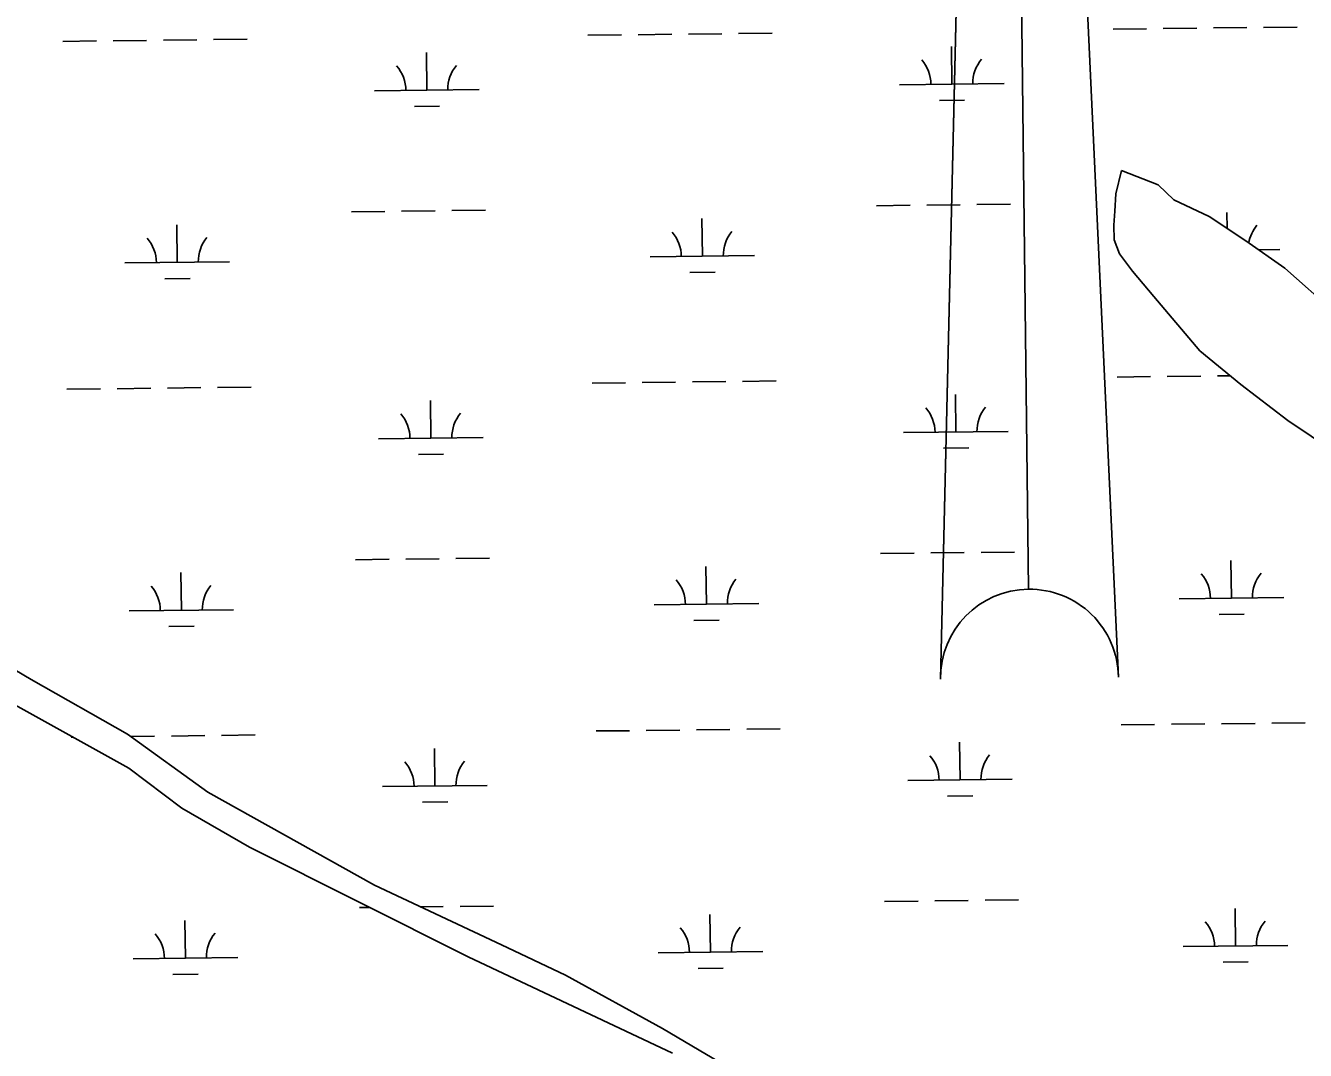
# Model space of a CAD drawing. Extents: x 3684037 to 3722149, y 433263 to 459021.
# Drawn here: x 3717671 to 3718894, y 452854 to 453834 of the extents above; entities that cross this region are included whole.
import ezdxf

# ---------------------------------------------------------------- set-up
doc = ezdxf.new("R2010")
doc.units = 0
for name, color, linetype in [('V-ANNO-SYMB', 7, 'Continuous'), ('V-TOPO-SHOR', 7, 'Continuous'), ('V-WETL-SWMP', 7, 'Continuous')]:
    doc.layers.add(name, color=color, linetype=linetype)

msp = doc.modelspace()

# ---------------------------------------------------------------- linework, layer by layer
at = {"layer": 'V-ANNO-SYMB'}
for p, q in [((3718618.7, 454210.3), (3718629.3, 453295.3)), ((3718618.7, 454210.3), (3718629.3, 453295.3)), ((3718545.3, 453209.4), (3718567.3, 454157.7)), ((3718567.3, 454157.7), (3718545.3, 453209.4)), ((3718715.3, 453211.3), (3718671.3, 454158.9))]:
    msp.add_line(p, q, dxfattribs=at)
for start, end in [(90.6667, 180.6667), (90.6667, 180.6667), (0.6667, 90.6667), (0.6667, 90.6667)]:
    msp.add_arc((3718630.3, 453210.3), 85, start, end, dxfattribs=at)
at = {"layer": 'V-TOPO-SHOR'}
for p, q in [((3718718.4, 453695.7), (3718712.7, 453673.2)), ((3718753.4, 453681.8), (3718718.4, 453695.7)), ((3718712.7, 453673.2), (3718711.9, 453656.7)), ((3718768.4, 453667.7), (3718753.4, 453681.8)), ((3718802, 453651.8), (3718768.4, 453667.7)), ((3718711.9, 453656.7), (3718710.8, 453643.5)), ((3718837, 453628.5), (3718802, 453651.8)), ((3718710.8, 453643.5), (3718711.3, 453629.4)), ((3718711.3, 453629.4), (3718716.4, 453615.9)), ((3718874.4, 453602.1), (3718837, 453628.5)), ((3718716.4, 453615.9), (3718728.8, 453599.5)), ((3718728.8, 453599.5), (3718749.1, 453575.1)), ((3718923.5, 453558.5), (3718874.4, 453602.1)), ((3718749.1, 453575.1), (3718793.2, 453523.1)), ((3718793.2, 453523.1), (3718832.3, 453490.9)), ((3718832.3, 453490.9), (3718877.2, 453456.7)), ((3718877.2, 453456.7), (3718943.2, 453412.3)), ((3717510.9, 453267.7), (3717769.5, 453124.1)), ((3717675.9, 453209), (3717603.5, 453252)), ((3717768, 453156.8), (3717675.9, 453209)), ((3717845, 453101.1), (3717768, 453156.8)), ((3717769.5, 453124.1), (3717820.2, 453085.8)), ((3718004.2, 453012.3), (3717845, 453101.1)), ((3717820.2, 453085.8), (3717884.7, 453048.7)), ((3717884.7, 453048.7), (3718093.7, 452943.8)), ((3718125.7, 452955.3), (3718004.2, 453012.3)), ((3718186.9, 452926.1), (3718125.7, 452955.3)), ((3718093.7, 452943.8), (3718289.1, 452851.6)), ((3718279.5, 452875.2), (3718186.9, 452926.1)), ((3718370, 452822), (3718279.5, 452875.2))]:
    msp.add_line(p, q, dxfattribs=at)
at = {"layer": 'V-WETL-SWMP'}
for p, q in [((3718710.2, 453830.8), (3718742.2, 453831.2)), ((3718758.2, 453831.4), (3718790.2, 453831.7)), ((3718806.2, 453831.9), (3718838.1, 453832.3)), ((3718854.1, 453832.5), (3718886.1, 453832.8)), ((3717706.4, 453819.1), (3717738.4, 453819.5)), ((3717754.4, 453819.7), (3717786.4, 453820)), ((3717802.4, 453820.2), (3717834.4, 453820.6)), ((3717850.4, 453820.8), (3717882.4, 453821.2)), ((3718208.3, 453825), (3718240.3, 453825.3)), ((3718256.3, 453825.5), (3718288.3, 453825.9)), ((3718304.3, 453826.1), (3718336.3, 453826.4)), ((3718352.3, 453826.6), (3718384.3, 453827)), ((3718054.3, 453772.4), (3718053.9, 453808.4)), ((3718556.2, 453778.3), (3718555.7, 453814.3)), ((3718004.3, 453771.8), (3718104.3, 453773)), ((3718506.2, 453777.7), (3718606.2, 453778.8)), ((3718042.5, 453756.9), (3718066.5, 453757.1)), ((3718544.3, 453762.7), (3718568.3, 453763)), ((3718718.4, 453695.7), (3718712.7, 453673.2)), ((3718753.4, 453681.8), (3718718.4, 453695.7)), ((3718712.7, 453673.2), (3718711.9, 453656.7)), ((3718768.4, 453667.7), (3718753.4, 453681.8)), ((3718484.1, 453662), (3718516.1, 453662.4)), ((3718532.1, 453662.5), (3718564.1, 453662.9)), ((3718580.1, 453663.1), (3718612.1, 453663.5)), ((3718802, 453651.8), (3718768.4, 453667.7)), ((3717982.2, 453656.1), (3718014.2, 453656.5)), ((3718030.2, 453656.7), (3718062.2, 453657.1)), ((3718078.2, 453657.3), (3718110.2, 453657.6)), ((3718317.6, 453613.6), (3718317.2, 453649.6)), ((3718711.9, 453656.7), (3718710.8, 453643.5)), ((3718837, 453628.5), (3718802, 453651.8)), ((3718819.2, 453640.3), (3718819, 453655.4)), ((3717815.7, 453607.8), (3717815.3, 453643.8)), ((3718710.8, 453643.5), (3718711.3, 453629.4)), ((3718711.3, 453629.4), (3718716.4, 453615.9)), ((3718874.4, 453602.1), (3718837, 453628.5)), ((3718267.6, 453613), (3718367.6, 453614.2)), ((3718716.4, 453615.9), (3718728.8, 453599.5)), ((3718849.3, 453619.8), (3718869.5, 453620)), ((3717765.7, 453607.2), (3717865.7, 453608.4)), ((3718305.8, 453598), (3718329.8, 453598.3)), ((3718728.8, 453599.5), (3718749.1, 453575.1)), ((3718923.5, 453558.5), (3718874.4, 453602.1)), ((3717803.9, 453592.2), (3717827.9, 453592.5)), ((3718749.1, 453575.1), (3718793.2, 453523.1)), ((3718793.2, 453523.1), (3718832.3, 453490.9)), ((3718762, 453498.7), (3718794, 453499.1)), ((3718810, 453499.3), (3718821.9, 453499.4)), ((3717710.3, 453486.5), (3717742.3, 453486.8)), ((3717758.3, 453487), (3717790.3, 453487.4)), ((3717806.3, 453487.6), (3717838.3, 453488)), ((3717854.3, 453488.1), (3717886.3, 453488.5)), ((3718212.2, 453492.3), (3718244.2, 453492.7)), ((3718260.2, 453492.9), (3718292.1, 453493.2)), ((3718308.1, 453493.4), (3718340.1, 453493.8)), ((3718356.1, 453494), (3718388.1, 453494.4)), ((3718714, 453498.1), (3718746, 453498.5)), ((3718832.3, 453490.9), (3718877.2, 453456.7)), ((3718058.2, 453439.8), (3718057.7, 453475.8)), ((3718560, 453445.6), (3718559.6, 453481.6)), ((3718877.2, 453456.7), (3718943.2, 453412.3)), ((3718008.2, 453439.2), (3718108.2, 453440.3)), ((3718510, 453445), (3718610, 453446.2)), ((3718548.2, 453430), (3718572.2, 453430.3)), ((3718046.3, 453424.2), (3718070.3, 453424.5)), ((3718488, 453329.3), (3718520, 453329.7)), ((3718536, 453329.9), (3718568, 453330.3)), ((3718584, 453330.4), (3718616, 453330.8)), ((3717986.1, 453323.5), (3718018.1, 453323.9)), ((3718034.1, 453324), (3718066.1, 453324.4)), ((3718082.1, 453324.6), (3718114.1, 453325)), ((3718321.5, 453281), (3718321, 453317)), ((3718823.3, 453286.8), (3718822.9, 453322.8)), ((3717819.6, 453275.1), (3717819.2, 453311.1)), ((3718271.5, 453280.4), (3718371.5, 453281.5)), ((3718773.3, 453286.2), (3718873.3, 453287.4)), ((3717769.6, 453274.5), (3717869.6, 453275.7)), ((3718811.5, 453271.2), (3718835.5, 453271.5)), ((3717807.8, 453259.5), (3717831.8, 453259.8)), ((3718309.6, 453265.4), (3718333.6, 453265.7)), ((3717675.9, 453209), (3717603.5, 453252)), ((3717768, 453156.8), (3717675.9, 453209)), ((3717845, 453101.1), (3717768, 453156.8)), ((3718216, 453159.7), (3718248, 453160)), ((3718264, 453160.2), (3718296, 453160.6)), ((3718312, 453160.8), (3718344, 453161.1)), ((3718360, 453161.3), (3718392, 453161.7)), ((3718717.9, 453165.5), (3718749.9, 453165.9)), ((3718765.9, 453166.1), (3718797.9, 453166.4)), ((3718813.9, 453166.6), (3718845.9, 453167)), ((3718861.9, 453167.2), (3718893.9, 453167.5)), ((3717714.2, 453153.8), (3717715.9, 453153.8)), ((3717771.2, 453154.5), (3717794.1, 453154.7)), ((3717810.1, 453154.9), (3717842.1, 453155.3)), ((3717858.1, 453155.5), (3717890.1, 453155.9)), ((3718563.9, 453113), (3718563.5, 453149)), ((3718062, 453107.1), (3718061.6, 453143.1)), ((3718012, 453106.5), (3718112, 453107.7)), ((3718513.9, 453112.4), (3718613.9, 453113.5)), ((3718004.2, 453012.3), (3717845, 453101.1)), ((3718552.1, 453097.4), (3718576.1, 453097.7)), ((3718050.2, 453091.5), (3718074.2, 453091.8)), ((3718125.7, 452955.3), (3718004.2, 453012.3)), ((3718539.8, 452997.2), (3718571.8, 452997.6)), ((3718587.8, 452997.8), (3718619.8, 452998.2)), ((3717990, 452990.8), (3717999.8, 452991)), ((3718048.5, 452991.5), (3718070, 452991.8)), ((3718086, 452992), (3718118, 452992.3)), ((3718491.8, 452996.7), (3718523.8, 452997)), ((3718827.2, 452954.1), (3718826.8, 452990.1)), ((3717823.5, 452942.5), (3717823, 452978.5)), ((3718325.3, 452948.3), (3718324.9, 452984.3)), ((3718186.9, 452926.1), (3718125.7, 452955.3)), ((3718275.3, 452947.7), (3718375.3, 452948.9)), ((3718777.2, 452953.6), (3718877.2, 452954.7)), ((3717773.5, 452941.9), (3717873.5, 452943)), ((3718815.4, 452938.6), (3718839.4, 452938.9)), ((3717811.6, 452926.9), (3717835.6, 452927.2)), ((3718279.5, 452875.2), (3718186.9, 452926.1)), ((3718313.5, 452932.7), (3718337.5, 452933)), ((3718370, 452822), (3718279.5, 452875.2))]:
    msp.add_line(p, q, dxfattribs=at)
msp.add_lwpolyline([(3717510.9, 453267.7), (3717769.5, 453124.1), (3717820.2, 453085.8), (3717884.7, 453048.7), (3718093.7, 452943.8), (3718289.1, 452851.6)], dxfattribs=at)
for centre, start, end in [((3717999, 453772.3), 359.8949, 41.4385), ((3718109.5, 453773.5), 139.8949, 181.4385), ((3718500.9, 453778.1), 359.8949, 41.4385), ((3718611.4, 453779.4), 139.8949, 181.4385), ((3718262.3, 453613.4), 359.8949, 41.4385), ((3718372.8, 453614.7), 139.8949, 181.4385), ((3718874.7, 453620.6), 139.8949, 170.5314), ((3717760.5, 453607.6), 359.8949, 41.4385), ((3717871, 453608.9), 139.8949, 181.4385), ((3718002.9, 453439.6), 359.8949, 41.4385), ((3718113.4, 453440.9), 139.8949, 181.4385), ((3718504.8, 453445.4), 359.8949, 41.4385), ((3718615.3, 453446.7), 139.8949, 181.4385), ((3718266.2, 453280.8), 359.8949, 41.4385), ((3718376.7, 453282.1), 139.8949, 181.4385), ((3718768.1, 453286.6), 359.8949, 41.4385), ((3718878.6, 453287.9), 139.8949, 181.4385), ((3717764.3, 453275), 359.8949, 41.4385), ((3717874.8, 453276.2), 139.8949, 181.4385), ((3718508.7, 453112.8), 359.8949, 41.4385), ((3718619.1, 453114.1), 139.8949, 181.4385), ((3718006.8, 453106.9), 359.8949, 41.4385), ((3718117.3, 453108.2), 139.8949, 181.4385), ((3718772, 452954), 359.8949, 41.4385), ((3718882.4, 452955.3), 139.8949, 181.4385), ((3717768.2, 452942.3), 359.8949, 41.4385), ((3717878.7, 452943.6), 139.8949, 181.4385), ((3718270.1, 452948.1), 359.8949, 41.4385), ((3718380.6, 452949.4), 139.8949, 181.4385)]:
    msp.add_arc(centre, 35.2, start, end, dxfattribs=at)

doc.saveas('drawing.dxf')
